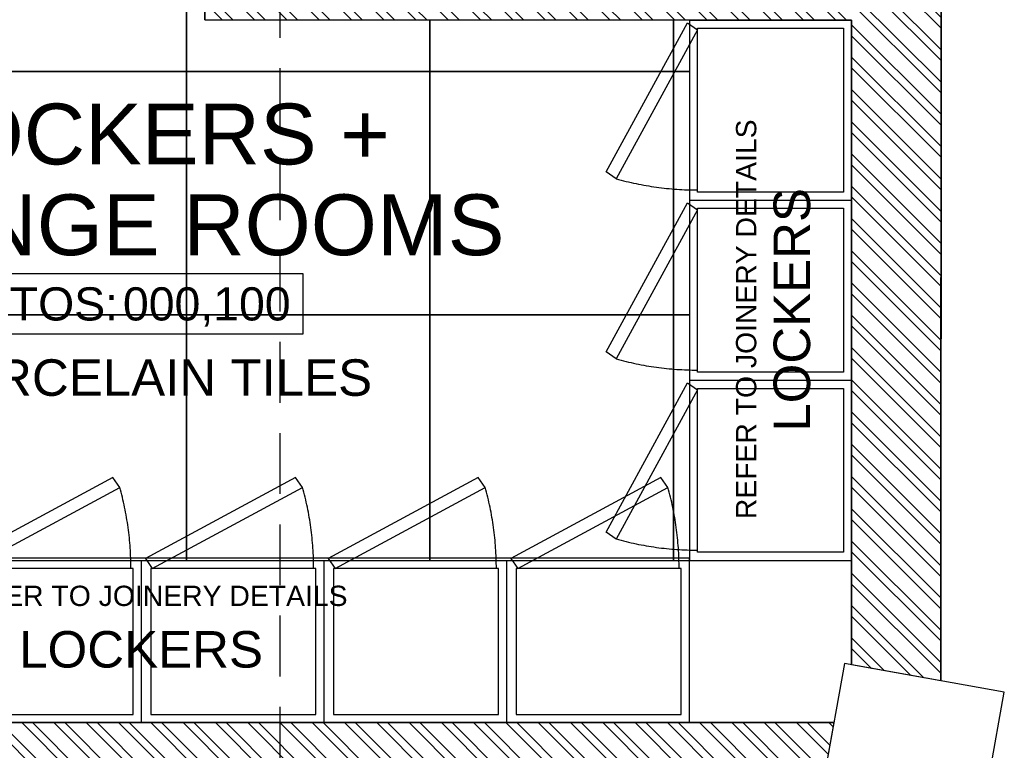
# Model space of a CAD drawing. Header units: millimetres. Extents: x -115474967 to 444143, y -74377 to 241828222.
# Tile 368 of 590: x -98712 to -96286, y 266335 to 268136. Entities that reach past the tile are written whole.
import ezdxf
from ezdxf.enums import TextEntityAlignment as Align

# ---------------------------------------------------------------- set-up
doc = ezdxf.new("R2010")
doc.units = ezdxf.units.MM
doc.header["$MEASUREMENT"] = 0
doc.linetypes.add('2DASHED', pattern=[0.75, 0.5, -0.25])
doc.linetypes.add('Dashed', pattern=[280, 140, -140])
for name, color, linetype in [('00-1 FloorFinish', 1, 'Continuous'), ('00-1 FloorLevel', 7, 'Continuous'), ('00-2 Concrete', 3, 'Continuous'), ('00-2 Roof Lines', 8, 'Dashed'), ('00-2 Walls', 4, 'Continuous'), ('00-6 H-Brickwork', 9, 'Continuous'), ('CEIL-PLAN', 7, 'Continuous'), ('JOIN-SEC.18', 9, 'Continuous'), ('TEXT-20', 2, 'Continuous')]:
    doc.layers.add(name, color=color, linetype=linetype)
doc.layers.add('00-1 Labels', color=4, linetype='Continuous', lineweight=35)
doc.layers.add('0_cons_01', color=40, linetype='Continuous', lineweight=0, plot=False)
doc.styles.add('ARIAL', font='arial.ttf')
doc.styles.add('TEXT-20', font='arial.ttf', dxfattribs={"height": 40})

# ---------------------------------------------------------------- blocks, each defined once
blk = doc.blocks.new('Room Tags')
at = {"layer": '00-1 FloorLevel', "color": 2}
blk.add_lwpolyline([(-571.3, -75.7), (646.5, -75.7), (646.5, -324.7), (-571.3, -324.7)], close=True, dxfattribs=at)
at = {"layer": '00-1 FloorFinish', "style": 'ARIAL'}
blk.add_attdef('F-FINISH', text='', height=150, dxfattribs=at).set_placement((5.1, -578), align=Align.CENTER)
at = {"layer": '00-1 FloorLevel', "style": 'ARIAL'}
blk.add_text('TOS:', height=136.36, dxfattribs=at).set_placement((-557.4, -200.2), align=Align.MIDDLE_LEFT)
blk.add_attdef('000,000', text='', height=136.4, dxfattribs=at).set_placement((606.9, -200.2), align=Align.MIDDLE_RIGHT)
at = {"layer": '00-1 Labels', "style": 'ARIAL'}
for tag, p in [('ROOM1?', (19, 746.2)), ('ROOM2?', (19, 373.1)), ('ROOM3?', (19, 0))]:
    blk.add_attdef(tag, text='', height=250, dxfattribs=at).set_placement(p, align=Align.CENTER)

msp = doc.modelspace()

# ---------------------------------------------------------------- hatches: boundary and pattern name
at = {"layer": '00-6 H-Brickwork'}
h = msp.add_hatch(dxfattribs=at)
h.set_pattern_fill('ANSI32', color=256, scale=150, angle=450, style=0)
h.set_pattern_definition([(135, (14085.39, 0), (-39.774756, -39.774756), []), (135, (14085.39, 26.517), (-39.774756, -39.774756), [])])
h.paths.add_polyline_path([(-109260.08217, 270268.53784), (-109150.19608, 270268.53422), (-109150.19608, 270383.4416), (-109058.42578, 270383.47371), (-109058.42578, 270268.53422), (-108948.63072, 270268.51248), (-108948.42578, 270498.29396), (-109258.32202, 270498.29396)])
h.paths.add_polyline_path([(-108948.63072, 270153.32183), (-109260.19608, 270153.32183), (-109260.19608, 270268.53422), (-108948.63072, 270268.50592)], flags=17)
h.paths.add_polyline_path([(-107303.97852, 267542.95615), (-110870.91859, 267542.95615), (-110870.92005, 267184.13279), (-111099.69926, 267184.16443), (-111099.73128, 267294.33039), (-110984.13263, 267294.33039), (-110984.89939, 267655.29973), (-109375.20646, 267658.71902), (-109380.86351, 270321.85747), (-109265.86379, 270322.11662), (-109260.19608, 269354.14194), (-108362.03114, 269354.14194), (-108362.03114, 269304.14194), (-109260.19608, 269304.13421), (-109260.19608, 268504.13368), (-108362.03114, 268504.13368), (-108362.03114, 268454.13368), (-109260.19608, 268454.13274), (-109260.19608, 267652.95615), (-107303.89194, 267652.95612)])
h.paths.add_polyline_path([(-109610.86301, 270321.38377), (-109380.86522, 270321.85738), (-109380.62985, 270211.85786), (-109495.02964, 270211.61485), (-109490.45042, 267773.47446), (-111099.66512, 267771.37479), (-111099.74655, 267184.16451), (-111213.89911, 267184.18035), (-111214.81325, 267884.81187), (-109605.69449, 267888.22997), (-109605.6157, 267851.13878)])
h.paths.add_polyline_path([(-107353.18352, 268552.94153), (-107301.93173, 268552.94153), (-107301.93173, 270143.17954), (-107353.18352, 270143.17954)])
h.paths.add_polyline_path([(-106403.79542, 268552.44538), (-106352.21745, 268552.44538), (-106352.21745, 270147.39224), (-106403.79542, 270147.39224)])
h.paths.add_polyline_path([(-105453.77199, 268551.92727), (-105402.20687, 268551.92727), (-105402.20687, 270149.00282), (-105453.77199, 270149.00282)])
h.paths.add_polyline_path([(-101721.713, 270378.88833), (-104503.42654, 270378.88833), (-104503.42654, 270495.68108), (-101721.713, 270495.68108)])
h.paths.add_polyline_path([(-104502.67338, 265155.25751), (-103861.43127, 265154.83502), (-103861.43127, 265264.83504), (-104392.67338, 265265.18506), (-104392.67338, 267465.18554), (-101441.74628, 267465.18556), (-101441.74628, 265265.18506), (-102761.35902, 265264.11025), (-102761.43151, 265154.11027), (-101331.74628, 265155.18506), (-101331.67713, 267575.18556), (-104392.67338, 267575.18556), (-104392.67338, 270150.61523), (-101831.8551, 270150.61523), (-101832.77079, 268473.49915), (-101722.74451, 268473.49915), (-101721.713, 270378.88429), (-101831.713, 270378.88833), (-101831.713, 270264.78479), (-104393.49383, 270265.61016), (-104393.42654, 270378.88833), (-104503.47702, 270379.97591)])
h.paths.add_polyline_path([(-100822.74451, 268472.94781), (-100772.01697, 268472.94781), (-100772.01697, 270145.76617), (-100822.74451, 270145.76617)])
h.paths.add_polyline_path([(-99872.97549, 268137.32336), (-99456.30081, 268137.09656), (-99456.25182, 268227.09655), (-99762.9244, 268227.26347), (-99761.83551, 270143.99884), (-99436.85793, 270143.99884), (-99436.74422, 270261.68049), (-99871.72212, 270262.10074)])
h.paths.add_polyline_path([(-99871.7221, 270262.13645), (-99761.61102, 270261.99435), (-99761.61102, 270376.99438), (-99546.52198, 270377.10066), (-99546.52198, 270261.68049), (-99436.74421, 270261.68296), (-99436.52198, 270491.68034), (-99871.61102, 270491.68034)])
h.paths.add_polyline_path([(-98762.43622, 269126.3182), (-98711.7444, 269126.3182), (-98711.7444, 270143.99884), (-98762.43622, 270143.99884)])
h.paths.add_polyline_path([(-97712.32578, 269126.40399), (-97661.62803, 269126.40399), (-97661.62803, 270143.99884), (-97712.32578, 270143.99884)], flags=17)
h.paths.add_polyline_path([(-97071.53883, 270259.39761), (-96961.52288, 270259.39511), (-96961.41186, 270374.28876), (-96551.35101, 270374.28876), (-96551.35101, 270259.12945), (-96441.43927, 270259.05413), (-96441.34536, 270488.78626), (-97071.52288, 270488.78625)])
h.paths.add_polyline_path([(-96442.59513, 266505.83408), (-96662.59513, 266545.28649), (-96662.59513, 268135.57592), (-98256.30098, 268136.44339), (-98256.252, 268226.44338), (-96661.50193, 268225.57591), (-96661.50193, 270143.99884), (-97071.572, 270143.99884), (-97071.53883, 270259.39511), (-96441.43927, 270259.05214)])
h.paths.add_polyline_path([(-102665.60228, 263929.62036), (-102665.6022, 264149.62036), (-99866.75339, 264149.62036), (-99866.75339, 264827.42455), (-99756.75339, 264827.42455), (-99756.75339, 264149.62036), (-97688.94996, 264149.62036), (-97691.0228, 266182.58981), (-99873.09098, 266182.58981), (-99873.77765, 267068.0994), (-99763.77765, 267068.44231), (-99763.77765, 266403.02968), (-96705.99403, 266403.02968), (-96745.52532, 266182.58981), (-97477.09582, 266182.58981), (-97468.06649, 263929.62036), (-99073.81807, 263929.62036), (-99073.81807, 263840.89071), (-99293.54254, 263840.89071), (-99293.81914, 263929.62036)])
h.paths.add_polyline_path([(-110980.11471, 264159.62015), (-110980.10231, 264274.31633), (-111095.10219, 264274.16628), (-111095.22, 264384.33281), (-110870.91859, 264384.13517), (-110870.91859, 264274.61277), (-105532.3587, 264274.62036), (-105532.3587, 266949.61603), (-105422.3587, 266949.61603), (-105422.3587, 264149.62036), (-103974.10601, 264149.62036), (-103974.10601, 263929.62036), (-105532.3587, 263929.62036), (-109252.28503, 263929.62036), (-109252.28503, 263873.55477), (-109482.16432, 263873.06649), (-109482.1654, 263983.06646), (-109367.46422, 263983.06583), (-109367.46422, 264044.61972), (-105532.3587, 264044.62036), (-105532.3587, 264159.62036)])
h.paths.add_polyline_path([(-111209.65275, 263929.62036), (-111210.24584, 264384.18273), (-111095.24593, 264384.33278), (-111095.24593, 264044.62036), (-109482.52981, 264044.62036), (-109482.1654, 263873.06646), (-109597.16516, 263872.82219), (-109597.16516, 263929.62036)])

# ---------------------------------------------------------------- linework, layer by layer
for points in [[(-98901.63865, 268608.78829), (-98301.63865, 268608.78829), (-98301.63865, 268008.78829), (-98901.63865, 268008.78829)], [(-98301.63865, 268608.78822), (-97701.63865, 268608.78822), (-97701.68563, 268226.14172), (-98256.252, 268226.44338), (-98256.30098, 268136.44339), (-97701.73262, 268136.14153), (-97701.63865, 268008.78822), (-98301.63865, 268008.78822)], [(-97701.63865, 268136.14148), (-97101.63874, 268135.8149), (-97101.63865, 268008.78822), (-97701.63865, 268008.78822)], [(-97101.63865, 268135.80407), (-97061.86985, 268135.80407), (-97061.86985, 268008.78822), (-97101.63865, 268008.78822)], [(-98901.63865, 268008.78829), (-98301.63865, 268008.78829), (-98301.63865, 267408.78829), (-98901.63865, 267408.78829)], [(-98301.63865, 268008.78822), (-97701.63865, 268008.78822), (-97701.63865, 267408.78822), (-98301.63865, 267408.78822)], [(-97701.63865, 268008.78822), (-97101.63865, 268008.78822), (-97101.63865, 267408.78822), (-97701.63865, 267408.78822)], [(-97101.63865, 268008.78822), (-97061.86985, 268008.78822), (-97061.86985, 267408.78822), (-97101.63865, 267408.78822)], [(-98901.63865, 267408.78825), (-98301.63865, 267408.78825), (-98301.63865, 266808.78825), (-98901.63865, 266808.78825)], [(-98301.63865, 267408.78818), (-97701.63865, 267408.78818), (-97701.63865, 266808.78818), (-98301.63865, 266808.78818)], [(-97701.63865, 267408.78818), (-97101.63865, 267408.78818), (-97101.63865, 266808.78818), (-97701.63865, 266808.78818)], [(-97101.63865, 267408.78818), (-97061.86985, 267408.78818), (-97061.86985, 266808.78818), (-97101.63865, 266808.78818)], [(-98901.63865, 266803.02968), (-98301.63865, 266803.02968), (-98301.63865, 266808.78818), (-98901.63865, 266808.78818)], [(-98301.63865, 266803.02968), (-97701.63865, 266803.02968), (-97701.63865, 266808.78818), (-98301.63865, 266808.78818)], [(-97701.63865, 266803.02968), (-97101.63865, 266803.02968), (-97101.63865, 266808.78818), (-97701.63865, 266808.78818)], [(-97101.63865, 266803.02968), (-97061.86985, 266803.02968), (-97061.86985, 266808.78818), (-97101.63865, 266808.78818)]]:
    msp.add_lwpolyline(points, close=True)
at = {"layer": '00-2 Concrete'}
for p, q in [((-96679.9259, 266548.3944), (-96750.53124, 266154.67511)), ((-96286.2066, 266477.78906), (-96679.9259, 266548.3944)), ((-96356.81194, 266084.06976), (-96286.2066, 266477.78906))]:
    msp.add_line(p, q, dxfattribs=at)
at = {"layer": '00-2 Roof Lines', "linetype": 'Continuous'}
for p, q in [((-97062.59517, 268135.57592), (-96662.59517, 268135.57592)), ((-97061.86985, 268135.57592), (-97061.86985, 266803.02968)), ((-97062.59517, 267691.39384), (-96662.59517, 267691.39384)), ((-97062.59517, 267247.21176), (-96662.59517, 267247.21176)), ((-98413.13942, 266803.02968), (-98413.13942, 266403.02968)), ((-97962.92186, 266803.02968), (-97962.92186, 266403.02968)), ((-97512.70429, 266803.02968), (-97512.70429, 266403.02968)), ((-97061.86985, 266803.02968), (-96662.59517, 266803.02968))]:
    msp.add_line(p, q, dxfattribs=at)
msp.add_lwpolyline([(-99763.79211, 266803.02968), (-97062.48673, 266803.02968)], dxfattribs=at)
at = {"layer": '00-2 Walls'}
for p, q in [((-96441.36852, 270488.78626), (-96442.59513, 266505.83408)), ((-98256.30098, 268136.44339), (-98256.252, 268226.44338)), ((-96662.59513, 268135.57592), (-98256.30098, 268136.44339)), ((-96662.59513, 266545.28649), (-96662.59513, 268135.57592)), ((-96442.59513, 266505.83408), (-96662.59513, 266545.28649))]:
    msp.add_line(p, q, dxfattribs=at)
for points in [[(-96442.59513, 266505.83408), (-96441.31423, 270488.78625), (-97071.53073, 270489.39519)], [(-98256.30098, 268136.44339), (-96662.59513, 268135.57592)], [(-96662.59513, 268135.57592), (-96662.59513, 266545.28649)], [(-96705.99403, 266403.02968), (-99763.77765, 266403.02968)]]:
    msp.add_lwpolyline(points, dxfattribs=at)
msp.add_lwpolyline([(-102665.60228, 263929.62036), (-102665.6022, 264149.62036), (-99866.75339, 264149.62036), (-99866.75339, 264827.42455), (-99756.75339, 264827.42455), (-99756.75339, 264149.62036), (-97688.94996, 264149.62036), (-97691.0228, 266182.58981), (-99873.09098, 266182.58981), (-99873.77765, 267068.0994), (-99763.77765, 267068.44231), (-99763.77765, 266403.02968), (-96705.99403, 266403.02968), (-96745.52532, 266182.58981), (-97477.09582, 266182.58981), (-97468.06649, 263929.62036), (-99073.81807, 263929.62036), (-99073.81807, 263840.89071), (-99293.54254, 263840.89071), (-99293.81914, 263929.62036)], close=True, dxfattribs=at)
at = {"layer": '0_cons_01'}
msp.add_lwpolyline([(-101721.93298, 270147.10079), (-100822.74451, 270147.10079), (-100822.74451, 268472.94781), (-100772.01697, 268472.94781), (-100772.01697, 270147.10079), (-99871.78996, 270147.10075), (-99872.97549, 268137.32336), (-99456.30081, 268137.09656), (-99456.25084, 268227.09655), (-99762.9244, 268227.26344), (-99761.85484, 269126.31967), (-96661.50193, 269126.40399), (-96661.50193, 268225.57591), (-98256.252, 268226.44338), (-98256.30099, 268136.44339), (-97061.86985, 268135.79325), (-97061.86985, 266803.02968), (-99763.77765, 266803.02968), (-99763.77765, 267068.44231), (-99873.77784, 267068.35701), (-99873.09098, 266182.58981)], dxfattribs=at)
at = {"layer": 'CEIL-PLAN', "color": 6, "linetype": '2DASHED', "ltscale": 300}
msp.add_lwpolyline([(-98071.19113, 270491.68034), (-98071.19535, 266182.58981)], dxfattribs=at)
at = {"layer": 'JOIN-SEC.18', "color": 8, "linetype": 'Dashed', "ltscale": 150}
msp.add_line((-97062.48673, 266803.02968), (-97062.48673, 266403.02968), dxfattribs=at)
for points in [[(-97067.13039, 268128.83728), (-97042.52827, 268111.61069), (-97242.43015, 267743.9018), (-97267.03227, 267761.12839)], [(-97042.59517, 268115.57592), (-96682.59517, 268115.57592), (-96682.59517, 267711.39384), (-97042.59517, 267711.39384)], [(-97067.13039, 267684.6552), (-97042.52827, 267667.42861), (-97242.43015, 267299.71972), (-97267.03227, 267316.94631)], [(-97042.59517, 267671.39384), (-96682.59517, 267671.39384), (-96682.59517, 267267.21176), (-97042.59517, 267267.21176)], [(-97067.13039, 267240.47312), (-97042.52827, 267223.24653), (-97242.43015, 266855.53764), (-97267.03227, 266872.76423)], [(-97042.59517, 267227.21176), (-96682.59517, 267227.21176), (-96682.59517, 266823.02968), (-97042.59517, 266823.02968)], [(-98852.9801, 266807.5649), (-98835.75351, 266782.96278), (-98465.64738, 266982.86466), (-98482.87397, 267007.46678)], [(-98402.76253, 266807.5649), (-98385.53594, 266782.96278), (-98015.42981, 266982.86466), (-98032.6564, 267007.46678)], [(-97952.54497, 266807.5649), (-97935.31838, 266782.96278), (-97565.21225, 266982.86466), (-97582.43884, 267007.46678)], [(-97502.32741, 266807.5649), (-97485.10082, 266782.96278), (-97114.99469, 266982.86466), (-97132.22128, 267007.46678)], [(-98839.71873, 266783.02968), (-98839.71873, 266423.02968), (-98433.13942, 266423.02968), (-98433.13942, 266783.02968)], [(-98389.50117, 266783.02968), (-98389.50117, 266423.02968), (-97982.92186, 266423.02968), (-97982.92186, 266783.02968)], [(-97939.28361, 266783.02968), (-97939.28361, 266423.02968), (-97532.70429, 266423.02968), (-97532.70429, 266783.02968)], [(-97489.06604, 266783.02968), (-97489.06604, 266423.02968), (-97082.48673, 266423.02968), (-97082.48673, 266783.02968)]]:
    msp.add_lwpolyline(points, close=True, dxfattribs=at)
for centre, start, end in [((-97042.52827, 268456.50288), 254.30587174, 270), ((-97042.52827, 268012.3208), 254.30587174, 270), ((-99178.24846, 266782.96278), 0, 15.69412827), ((-98728.03089, 266782.96278), 0, 15.69412827), ((-98277.81333, 266782.96278), 0, 15.69412827), ((-97827.59577, 266782.96278), 0, 15.69412827), ((-97042.52827, 267568.13872), 254.30587174, 270)]:
    msp.add_arc(centre, 740, start, end, dxfattribs=at)

# ---------------------------------------------------------------- block references
ref = msp.add_blockref('Room Tags', (-98402.33475, 267555.59687), dxfattribs=dict(xscale=0.6000000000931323, yscale=0.6000000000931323, zscale=0.6000000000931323))
ref.add_attrib('ROOM2?', 'LOCKERS +', dxfattribs={"layer": '00-1 Labels', "height": 150, "style": 'ARIAL'}).set_placement((-98390.93475, 267779.45866), align=Align.CENTER)
ref.add_attrib('ROOM3?', 'CHANGE ROOMS', dxfattribs={"layer": '00-1 Labels', "height": 150, "style": 'ARIAL'}).set_placement((-98390.93475, 267555.59687), align=Align.CENTER)
ref.add_attrib('000,000', '000,100', dxfattribs={"layer": '00-1 FloorLevel', "height": 81.818182, "style": 'ARIAL'}).set_placement((-98044.81227, 267435.49112), align=Align.MIDDLE_RIGHT)
ref.add_attrib('F-FINISH', 'PORCELAIN TILES', dxfattribs={"layer": '00-1 FloorFinish', "height": 90, "style": 'ARIAL'}).set_placement((-98399.28623, 267208.79735), align=Align.CENTER)

# ---------------------------------------------------------------- texts
at = {"layer": 'TEXT-20', "color": 7, "linetype": 'Continuous', "width": 1594.6873631, "attachment_point": 7, "rotation": 90, "style": 'TEXT-20'}
for s, insert, char_height in [('{\\C0;REFER TO JOINERY DETAILS}', (-96896.61659, 266904.66881), 50), ('{\\C0;LOCKERS}', (-96763.45942, 267120.35129), 90)]:
    msp.add_mtext(s, dxfattribs=dict(at, insert=insert, char_height=char_height))
at = {"layer": 'TEXT-20', "color": 7, "linetype": 'Continuous', "width": 1594.6873631, "attachment_point": 7, "style": 'TEXT-20'}
for s, insert, char_height in [('{\\C0;REFER TO JOINERY DETAILS}', (-98890.21753, 266689.76444), 50), ('{\\C0;LOCKERS}', (-98713.64053, 266537.2812), 90)]:
    msp.add_mtext(s, dxfattribs=dict(at, insert=insert, char_height=char_height))

doc.saveas('drawing.dxf')
